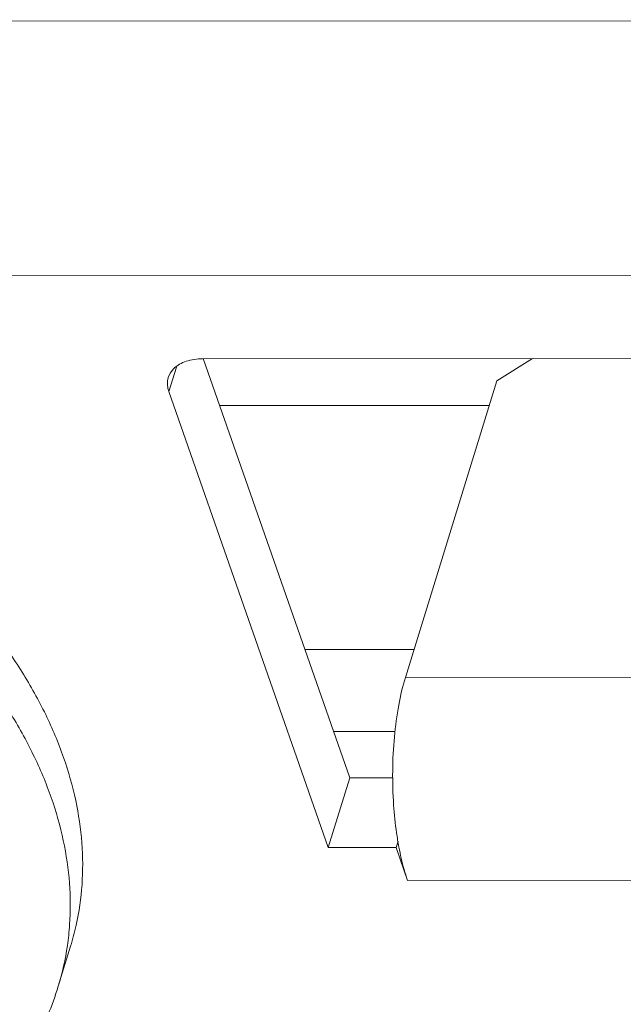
# Model space of a CAD drawing. Header units: millimetres. Extents: x -473 to 23648, y -382 to 1866.
# Tile 333 of 607: x 8284 to 8297, y 480 to 500. Entities that reach past the tile are written whole.
import ezdxf

# ---------------------------------------------------------------- set-up
doc = ezdxf.new("R2010")
doc.units = ezdxf.units.MM
doc.header["$LTSCALE"] = 80
doc.layers.get('0').update_dxf_attribs({"linetype": 'CONTINUOUS'})
doc.layers.add('20_ALL_FEATURES', color=7, linetype='CONTINUOUS')
doc.layers.add('_BLACK_HOLE', color=7, linetype='CONTINUOUS')

msp = doc.modelspace()

# ---------------------------------------------------------------- linework, layer by layer
at = {"color": 0, "linetype": 'Continuous', "lineweight": 0}
for p, q in [((8300.399, 493.321), (8288.118, 493.314)), ((8288.13, 493.318), (8291.188, 484.562)), ((8295.004, 493.318), (8294.258, 492.853)), ((8287.413, 492.629), (8287.571, 493.143)), ((8292.351, 486.661), (8294.258, 492.853)), ((8287.413, 492.629), (8290.739, 483.105)), ((8303.686, 486.667), (8292.351, 486.661)), ((8290.739, 483.105), (8291.188, 484.562)), ((8291.188, 484.562), (8292.089, 484.562)), ((8290.739, 483.105), (8292.156, 483.106)), ((8292.156, 483.106), (8292.198, 483.241)), ((8292.395, 482.421), (8292.156, 483.106)), ((8303.731, 482.426), (8292.395, 482.421)), ((8285.105, 480.211), (8285.363, 481.049))]:
    msp.add_line(p, q, dxfattribs=at)
for centre, radius, start, end in [((8300.103, 484.536), 8.016, 183.8697, 188.0446), ((8298.874, 484.365), 6.775, 188.0677, 190.62), ((8298.008, 484.204), 5.894, 190.6335, 192.9506), ((8279.732, 481.866), 5.622, 342.8796, 351.7401)]:
    msp.add_arc(centre, radius, start, end, dxfattribs=at)
for points, knots in [([(8285.216, 484.987), (8285.109, 485.293), (8284.852, 485.905), (8284.357, 486.793), (8283.75, 487.664), (8283.035, 488.508), (8282.222, 489.318), (8281.316, 490.087), (8280.326, 490.806), (8279.263, 491.469), (8278.137, 492.07), (8276.957, 492.603), (8275.736, 493.064), (8274.484, 493.446), (8273.215, 493.748), (8271.94, 493.966), (8270.671, 494.098), (8269.421, 494.142), (8268.2, 494.098), (8267.022, 493.968), (8265.897, 493.751), (8264.836, 493.449), (8263.849, 493.066), (8262.946, 492.605), (8262.134, 492.07), (8261.423, 491.466), (8260.819, 490.798), (8260.328, 490.072), (8260.022, 489.432), (8259.886, 489.038), (8259.847, 488.912)], [0, 0, 0, 0, 0.971327, 1.986199, 3.046233, 4.15122, 5.299349, 6.487433, 7.711134, 8.965166, 10.243492, 11.5395, 12.84618, 14.156283, 15.462487, 16.757555, 18.034496, 19.286732, 20.508268, 21.693874, 22.839279, 23.941382, 24.998466, 26.010435, 26.979034, 27.908027, 28.803298, 29.672774, 30.526129, 30.922836, 30.922836, 30.922836, 30.922836]), ([(8284.958, 484.149), (8284.851, 484.455), (8284.594, 485.067), (8284.099, 485.956), (8283.491, 486.826), (8282.777, 487.671), (8281.963, 488.481), (8281.058, 489.249), (8280.068, 489.968), (8279.005, 490.631), (8277.879, 491.233), (8276.699, 491.766), (8275.478, 492.226), (8274.226, 492.609), (8272.957, 492.91), (8271.682, 493.128), (8270.413, 493.26), (8269.162, 493.304), (8267.942, 493.261), (8266.764, 493.13), (8265.639, 492.913), (8264.578, 492.612), (8263.591, 492.229), (8262.688, 491.768), (8261.876, 491.233), (8261.165, 490.628), (8260.561, 489.96), (8260.159, 489.365), (8259.964, 488.997), (8259.908, 488.883)], [0, 0, 0, 0, 0.971327, 1.986199, 3.046233, 4.15122, 5.299349, 6.487433, 7.711134, 8.965166, 10.243492, 11.5395, 12.84618, 14.156283, 15.462487, 16.757555, 18.034496, 19.286732, 20.508268, 21.693874, 22.839279, 23.941382, 24.998466, 26.010435, 26.979034, 27.908027, 28.803298, 29.672774, 30.053435, 30.053435, 30.053435, 30.053435]), ([(8287.402, 492.923), (8287.424, 492.994), (8287.522, 493.147), (8287.787, 493.286), (8288.002, 493.314), (8288.118, 493.314)], [0, 0, 0, 0, 0.2241155, 0.5189439, 0.8661977, 0.8661977, 0.8661977, 0.8661977]), ([(8287.413, 492.629), (8287.384, 492.711), (8287.373, 492.817), (8287.398, 492.913), (8287.402, 492.923)], [0, 0, 0, 0, 0.2629675, 0.2962613, 0.2962613, 0.2962613, 0.2962613]), ([(8292.351, 486.661), (8292.292, 486.472), (8292.197, 486.06), (8292.11, 485.407), (8292.076, 484.709), (8292.089, 484.233), (8292.105, 483.995)], [0, 0, 0, 0, 0.595291, 1.264237, 1.974519, 2.68998, 2.68998, 2.68998, 2.68998]), ([(8285.216, 484.987), (8285.318, 484.694), (8285.485, 484.106), (8285.617, 483.213), (8285.622, 482.336), (8285.519, 481.614), (8285.407, 481.193), (8285.363, 481.049)], [0, 0, 0, 0, 0.931414, 1.828658, 2.699534, 3.553616, 4.005603, 4.005603, 4.005603, 4.005603]), ([(8284.958, 484.149), (8285.06, 483.856), (8285.227, 483.268), (8285.359, 482.375), (8285.363, 481.637), (8285.316, 481.203), (8285.295, 481.059)], [0, 0, 0, 0, 0.931414, 1.828658, 2.699534, 3.136978, 3.136978, 3.136978, 3.136978]), ([(8285.105, 480.211), (8284.978, 479.801), (8284.643, 478.987), (8283.911, 477.856), (8282.946, 476.829), (8281.762, 475.941), (8280.378, 475.215), (8278.827, 474.673), (8277.143, 474.327), (8275.378, 474.182), (8273.564, 474.233), (8271.74, 474.473), (8269.935, 474.894), (8268.179, 475.486), (8266.502, 476.239), (8264.932, 477.142), (8263.499, 478.179), (8262.231, 479.337), (8261.164, 480.589), (8260.317, 481.912), (8259.901, 482.844), (8259.737, 483.313)], [0, 0, 0, 0, 1.288644, 2.622676, 4.022407, 5.492774, 7.042412, 8.692096, 10.406057, 12.183749, 13.99569, 15.839541, 17.693216, 19.548034, 21.388555, 23.199405, 24.973247, 26.686174, 28.33708, 29.893454, 31.3845, 31.3845, 31.3845, 31.3845])]:
    msp.add_open_spline(points, degree=3, knots=knots, dxfattribs=at)
msp.add_open_spline([(8292.263, 482.883), (8292.299, 482.727), (8292.342, 482.572), (8292.395, 482.421)], degree=3, dxfattribs=at)
at = {"layer": '20_ALL_FEATURES', "color": 0, "linetype": 'Continuous', "lineweight": 0}
for p, q in [((8318.271, 495.075), (8170.528, 495)), ((8288.472, 492.338), (8294.101, 492.34)), ((8292.529, 487.241), (8290.253, 487.24)), ((8292.135, 485.527), (8290.851, 485.527))]:
    msp.add_line(p, q, dxfattribs=at)
at = {"layer": '_BLACK_HOLE', "color": 0, "linetype": 'Continuous', "lineweight": 0}
msp.add_line((8346.151, 500.397), (8139.13, 500.293), dxfattribs=at)

doc.saveas('drawing.dxf')
